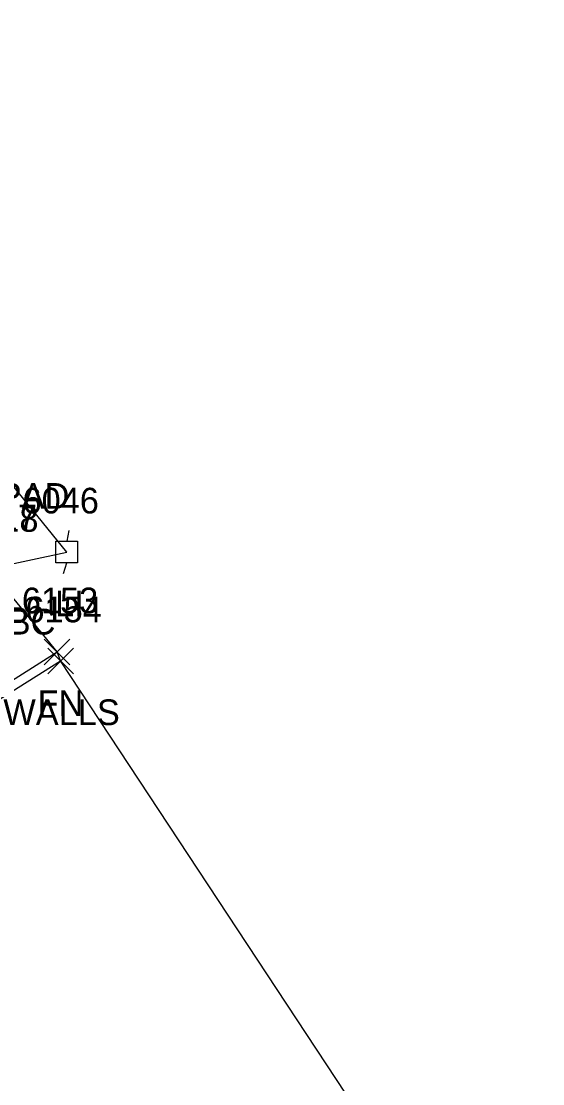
# Model space of a CAD drawing. Extents: x 1462668 to 1465147, y 550359 to 557351.
# Drawn here: x 1464544.7 to 1464585.3, y 553095.9 to 553178.6 of the extents above; entities that cross this region are included whole.
import ezdxf

# ---------------------------------------------------------------- set-up
doc = ezdxf.new("R2010")
doc.units = 0
for name, color, linetype in [('L_A', 7, 'Continuous'), ('L_I', 7, 'Continuous'), ('L_TIC', 7, 'Continuous'), ('Level 6', 7, 'Continuous'), ('LFNC', 7, 'Continuous'), ('LWS', 7, 'Continuous'), ('R_A', 7, 'Continuous'), ('R_I', 7, 'Continuous'), ('U_A', 7, 'Continuous'), ('U_I', 7, 'Continuous'), ('ULP', 7, 'Continuous')]:
    doc.layers.add(name, color=color, linetype=linetype)

msp = doc.modelspace()

# ---------------------------------------------------------------- linework, layer by layer
at = {"layer": 'L_TIC'}
for points in [[(1464546.488, 553128.548), (1464548.488, 553130.548)], [(1464548.488, 553128.548), (1464546.488, 553130.548)], [(1464546.767, 553127.847), (1464548.767, 553129.847)], [(1464548.767, 553127.847), (1464546.767, 553129.847)]]:
    msp.add_lwpolyline(points, dxfattribs=at)
at = {"layer": 'Level 6'}
msp.add_lwpolyline([(1464585.307, 553071.888), (1464547.767, 553128.847), (1464547.488, 553129.548), (1464542.271, 553135.894), (1464542.149, 553136.009), (1464548.24, 553137.32), (1464541.43, 553145.687), (1464537.411, 553143.173), (1464522.543, 553166.091), (1464522.454, 553166.193), (1464522.041, 553167.251), (1464519.868, 553165.883), (1464519.481, 553165.633), (1464507.683, 553184.052)], dxfattribs=at)
at = {"layer": 'LFNC'}
msp.add_lwpolyline([(1464405.682, 553401.697), (1464406.125, 553357.815), (1464412.915, 553336.379), (1464424.414, 553300.548), (1464435.201, 553269.165), (1464460.504, 553201.526), (1464472.493, 553169.782), (1464483.318, 553139.998), (1464499.045, 553098.909), (1464526.004, 553115.935), (1464547.488, 553129.548)], dxfattribs=at)
at = {"layer": 'LWS'}
msp.add_lwpolyline([(1464526.685, 553115.597), (1464547.767, 553128.847)], dxfattribs=at)
at = {"layer": 'ULP'}
for p, q in [((1464548.407, 553138.987), (1464548.24, 553138.154)), ((1464547.407, 553136.487), (1464547.407, 553138.154)), ((1464547.407, 553138.154), (1464549.073, 553138.154)), ((1464549.073, 553138.154), (1464549.073, 553136.487)), ((1464548.24, 553137.32), (1464548.24, 553137.32)), ((1464549.073, 553136.487), (1464547.407, 553136.487)), ((1464547.99, 553135.654), (1464548.24, 553136.487))]:
    msp.add_line(p, q, dxfattribs=at)

# ---------------------------------------------------------------- texts
at = {"layer": 'L_A'}
for s, p in [('CONCPAD', (1464535.076, 553140.687)), ('FN', (1464545.969, 553124.548)), ('WALLS', (1464543.31, 553123.847))]:
    msp.add_text(s, height=2, dxfattribs=at).set_placement(p)
at = {"layer": 'L_I'}
for s, p in [('6153', (1464544.748, 553132.548)), ('6154', (1464545.027, 553131.847))]:
    msp.add_text(s, height=2, dxfattribs=at).set_placement(p)
at = {"layer": 'R_A'}
for s, p in [('CURBC', (1464537.854, 553130.894)), ('DRP', (1464539.637, 553131.009))]:
    msp.add_text(s, height=2, dxfattribs=at).set_placement(p)
at = {"layer": 'R_I'}
for s, p in [('6117', (1464539.975, 553139.009)), ('6118', (1464540.098, 553138.894))]:
    msp.add_text(s, height=2, dxfattribs=at).set_placement(p)
at = {"layer": 'U_A'}
msp.add_text('LI', height=2, dxfattribs=at).set_placement((1464547.342, 553132.32))
at = {"layer": 'U_I'}
msp.add_text('6046', height=2, dxfattribs=at).set_placement((1464544.799, 553140.32))

doc.saveas('drawing.dxf')
